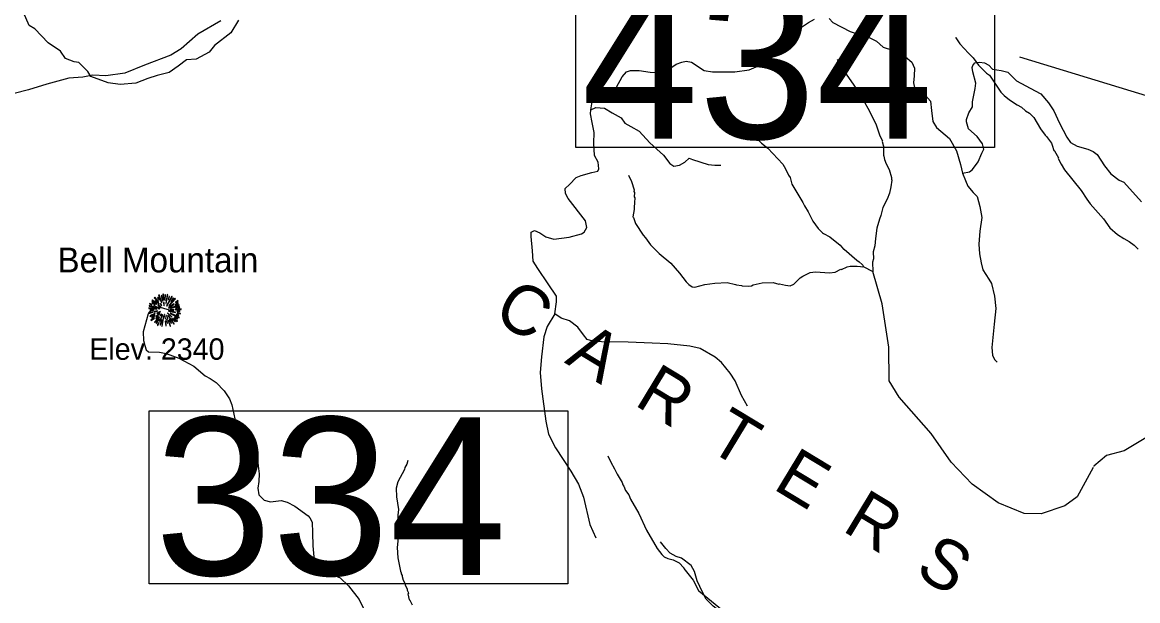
# Model space of a CAD drawing. Extents: x 1248089 to 1457196, y 820910 to 988753.
# Drawn here: x 1362309 to 1372209, y 954301 to 959435 of the extents above; entities that cross this region are included whole.
import ezdxf

# ---------------------------------------------------------------- set-up
doc = ezdxf.new("R2010")
doc.units = 0
for name, color, linetype in [('Exist Geographical Mountain Summit CELL', 7, 'Continuous'), ('Exist Geographical Mountain Summit Elevation Number Label', 7, 'Continuous'), ('Exist Geographical Mountain Summit Label', 7, 'Continuous'), ('Exist Hydrographic Creek Single Shore', 7, 'Continuous'), ('Exist Hydrographic Misc Water Feature', 7, 'Continuous'), ('Exist Road Non-System Type 51', 7, 'Continuous'), ('Exist Road Secondary Structure Standard Bridge Number Label', 7, 'Continuous'), ('Exist Road Secondary Type 51 Attributed', 7, 'Continuous')]:
    doc.layers.add(name, color=color, linetype=linetype)

msp = doc.modelspace()

# ---------------------------------------------------------------- linework, layer by layer
at = {"layer": 'Exist Geographical Mountain Summit CELL'}
for points in [[(1363437.3, 956934.9), (1363459.7, 956926.3), (1363460.9, 956929.2), (1363438.7, 956940.1)], [(1363459.1, 956945.9), (1363484.8, 956929.5), (1363487, 956932.1), (1363461.9, 956949.8)], [(1363460.1, 956964.7), (1363499.7, 956934.2), (1363501.9, 956936.4), (1363463.8, 956969.2)], [(1363480.5, 956989.5), (1363516.4, 956952), (1363519.8, 956954.6), (1363484.5, 956994.2)], [(1363488.4, 956961.8), (1363521.2, 956932.8), (1363523.4, 956934.9), (1363491.4, 956966.9)], [(1363508.1, 956990.9), (1363523.7, 956969.2), (1363525.5, 956970.6), (1363512.1, 956994.9)], [(1363512.1, 956923.3), (1363537.2, 956904.4), (1363539.3, 956907.3), (1363514.6, 956926.6)], [(1363519, 957012.8), (1363545.2, 956945.9), (1363548.1, 956946.9), (1363524.1, 957015.3)], [(1363531.7, 956936.4), (1363545.6, 956920), (1363547.7, 956922.2), (1363535, 956939.4)], [(1363552.8, 956960.8), (1363555.3, 956961.5), (1363546.3, 957009.4), (1363541.9, 957008.4)], [(1363557.5, 957022.2), (1363561.6, 956970.2), (1363564.8, 956970.6), (1363563.4, 957023.3)], [(1363563, 956948.8), (1363564.4, 956919.7), (1363567, 956920), (1363567, 956949.1)], [(1363573.6, 956968.1), (1363577.5, 956968.1), (1363581.1, 957015.3), (1363575.7, 957015.3)], [(1363585.5, 956939.7), (1363600.4, 957016.7), (1363594.9, 957018.5), (1363582.2, 956940.4)], [(1363588.8, 956917.9), (1363591.7, 956916.1), (1363640.4, 957000.7), (1363634.9, 957004.4)], [(1363603.3, 956974.9), (1363606.6, 956973.8), (1363616, 957000.7), (1363611.3, 957002.5)], [(1363606.6, 956899.3), (1363608.4, 956896.8), (1363657.1, 956932.8), (1363653.9, 956937.2)], [(1363609.8, 956919.3), (1363612, 956917.2), (1363667.6, 956981.4), (1363663.6, 956986.2)], [(1363623.6, 956896.5), (1363624.7, 956894.2), (1363702.9, 956922.9), (1363701.1, 956927.7)], [(1363647.3, 956990.9), (1363626.2, 956957.5), (1363629.1, 956956.4), (1363651.6, 956987.7)], [(1363667.6, 956924.5), (1363695.2, 956939.4), (1363692.3, 956944.4), (1363666.2, 956927)], [(1363667.6, 956947.3), (1363669.5, 956944.8), (1363692.3, 956961.1), (1363688.7, 956964.7)], [(1363430.3, 956856.9), (1363431.7, 956851.7), (1363467.8, 956862.3), (1363465.6, 956865.5)], [(1363431.7, 956894.6), (1363503.7, 956887.7), (1363504.1, 956890.6), (1363431.7, 956899.7)], [(1363434.3, 956915.7), (1363475.8, 956906.2), (1363476.9, 956909.5), (1363435.5, 956920.4)], [(1363440.1, 956829.2), (1363442.7, 956824.5), (1363488.1, 956844.5), (1363486.6, 956849.2)], [(1363443.8, 956877.2), (1363473.5, 956878.6), (1363473.5, 956882.2), (1363442.7, 956882.2)], [(1363457.6, 956813.2), (1363486.6, 956829.9), (1363484.5, 956833.6), (1363455.4, 956818.3)], [(1363475.8, 956917.9), (1363506.3, 956905.9), (1363507.4, 956908), (1363478, 956921.9)], [(1363476.2, 956868.1), (1363477.2, 956863.4), (1363510.3, 956871.8), (1363509.6, 956875.4)], [(1363493.9, 956822.7), (1363496.8, 956819), (1363531.3, 956847.4), (1363529.5, 956849.9)], [(1363503.7, 956853.9), (1363505.9, 956849.2), (1363534.7, 956864.4), (1363533.6, 956867.7)], [(1363512.4, 956893.5), (1363529.5, 956891.3), (1363529.9, 956893.5), (1363513.2, 956897.9)], [(1363525.5, 956782.7), (1363529.9, 956780.9), (1363556.5, 956839.4), (1363553.9, 956840.2)], [(1363532.5, 956832.1), (1363535.7, 956829.2), (1363545.9, 956845.6), (1363544, 956847)], [(1363547, 956737.3), (1363551.7, 956736.2), (1363564.4, 956825.5), (1363561.2, 956826.3)], [(1363572.4, 956841.2), (1363576.4, 956804.2), (1363580.8, 956804.5), (1363575.7, 956842)], [(1363588.5, 956832.5), (1363597.1, 956802.7), (1363601.1, 956804.5), (1363590.6, 956833.6)], [(1363596.8, 956852.8), (1363635.3, 956817.6), (1363637.8, 956821.9), (1363598.6, 956855.1)], [(1363602.9, 956830.3), (1363653.5, 956755.4), (1363657.1, 956758.3), (1363605.5, 956831.4)], [(1363608, 956869.9), (1363668.7, 956858), (1363669.8, 956862.3), (1363609.1, 956873.6)], [(1363621.8, 956850.3), (1363700, 956812.1), (1363701.8, 956817.6), (1363623.3, 956853.2)], [(1363622.6, 956883.8), (1363622.6, 956880.8), (1363652.7, 956880.8), (1363653.5, 956885.9)], [(1363665.8, 956882.6), (1363718.2, 956885.9), (1363718.5, 956890.6), (1363666.2, 956885.9)], [(1363669.5, 956896.5), (1363706.2, 956903), (1363704.7, 956908.4), (1363668, 956898.7)], [(1363675.3, 956840.2), (1363696.3, 956832.1), (1363698.1, 956836.5), (1363676.7, 956843.4)], [(1363680.7, 956870.7), (1363707.2, 956868.4), (1363707.2, 956872.8), (1363681.1, 956873.9)], [(1363684.8, 956853.5), (1363713, 956846.3), (1363713.8, 956851.7), (1363685.8, 956858)], [(1363451.4, 956792.5), (1363454.3, 956788.5), (1363482.7, 956809.6), (1363480.1, 956812.8)], [(1363482.3, 956772.9), (1363485.2, 956770.3), (1363525.9, 956818), (1363523, 956820.1)], [(1363497.6, 956804.2), (1363516.8, 956822.3), (1363513.5, 956824.5), (1363493.2, 956807.4)], [(1363522.3, 956804.2), (1363497.2, 956764.9), (1363500.4, 956762.4), (1363526.3, 956801.9)], [(1363507.4, 956745.6), (1363512.1, 956742.8), (1363523, 956767.4), (1363519.8, 956769.6)], [(1363537.2, 956747.5), (1363549.2, 956790.3), (1363545.6, 956790.7), (1363532.8, 956748.5)], [(1363578.6, 956782.7), (1363582.2, 956740.2), (1363586.2, 956741.2), (1363582.9, 956782.7)], [(1363598.2, 956766), (1363592.8, 956795.8), (1363589.5, 956795.8), (1363593.9, 956764.9)], [(1363602.9, 956787.4), (1363620.4, 956737.6), (1363624.7, 956739.4), (1363605.9, 956788.2)], [(1363613.4, 956793.2), (1363629.5, 956763.8), (1363633.5, 956766), (1363617.2, 956794.7)], [(1363635.3, 956804.5), (1363665.4, 956775.4), (1363668.7, 956778), (1363637.5, 956807)], [(1363652, 956805.2), (1363682.5, 956779.4), (1363685.8, 956783), (1363653.9, 956807.8)], [(1363661.1, 956816.2), (1363686.2, 956803.1), (1363688.7, 956806.7), (1363663.3, 956820.1)]]:
    msp.add_lwpolyline(points, close=True, dxfattribs=at)
at = {"layer": 'Exist Hydrographic Creek Single Shore'}
for points in [[(1364227, 959454.4), (1364161.3, 959341.8), (1364016.3, 959230.6), (1363966.3, 959171.2), (1363853.8, 959108.6), (1363766.3, 959102.4), (1363691.3, 959046.1), (1363613.2, 958989.8), (1363507, 958961.7), (1363422.6, 958936.6), (1363316.4, 958896), (1363178.9, 958883.5), (1363072.6, 958899.1), (1362916.4, 958955.4), (1362891.4, 958999.2), (1362810.2, 959077.4), (1362769.5, 959083.6), (1362691.4, 959114.9), (1362647.7, 959180.5), (1362538.3, 959252.5), (1362419.6, 959377.5), (1362369.6, 959405.7), (1362319.6, 959521.4)], [(1371812.9, 955482), (1371671.8, 955221.9), (1371561.8, 955142), (1371351.8, 955070.8), (1371201.8, 955073.8), (1370970.8, 955170.3), (1370740.8, 955335.8), (1370552.7, 955530), (1370375.8, 955786.4), (1370090.8, 956107.2), (1370001.8, 956253.5), (1370000.7, 956552.3), (1369941.8, 956937.6), (1369858.7, 957224.3)], [(1368571.7, 954174.5), (1368314, 954384.8)]]:
    msp.add_lwpolyline(points, dxfattribs=at)
at = {"layer": 'Exist Hydrographic Misc Water Feature'}
for points in [[(1370592.1, 959304.4), (1370593.9, 959296.3), (1370630.8, 959245.6), (1370706.9, 959159.9), (1370748.1, 959119), (1370794.7, 959055.9), (1370867.1, 958984), (1370892.7, 958965.7), (1370977.5, 958841), (1370995.5, 958815.4), (1371024.8, 958784.7), (1371069.9, 958745.8), (1371138.1, 958702.7), (1371178.6, 958683.3), (1371213.8, 958650.5), (1371249.4, 958629.7), (1371286.5, 958588.9), (1371346.4, 958489.5), (1371387.2, 958434.7), (1371400.9, 958422.4), (1371443.6, 958361.4), (1371449.5, 958344.4)], [(1369541.6, 959104), (1369557.2, 959083.7), (1369628.7, 958966.1), (1369682.9, 958884.9), (1369725.6, 958823.9), (1369754.7, 958788.8), (1369771.9, 958746.9), (1369829.7, 958645.6), (1369887, 958524.3), (1369921, 958427.6), (1369944, 958383.1), (1369942.3, 958377.3), (1369954.7, 958322.8), (1369952.6, 958314.9), (1369953.2, 958254.9), (1369957.1, 958246.9), (1369960.5, 958218.8), (1369975.5, 958178.4), (1370002.5, 958129.8), (1370024.9, 958057.3), (1370024.6, 958043.4), (1370028.4, 958033.2), (1370019.1, 957973.4), (1370005.9, 957917.8), (1369984.8, 957866.3), (1369947.1, 957791.1), (1369929.6, 957719.5), (1369916.9, 957687.8), (1369895.1, 957608.3), (1369881.2, 957516.7), (1369875.7, 957450.4), (1369862.5, 957397), (1369863.3, 957337), (1369856.6, 957305.2), (1369858.7, 957224.3)], [(1368537.8, 958650.6), (1368632, 958570.5), (1368698.7, 958509), (1368769.6, 958457.5), (1368871.5, 958363.1), (1368926.6, 958317.9), (1369059.5, 958175), (1369084.6, 958134.4), (1369109.4, 958077.9), (1369124.9, 958057.5), (1369139.6, 957997.2), (1369238.1, 957835), (1369251.4, 957804.8), (1369284.3, 957754), (1369326.4, 957669), (1369373.1, 957604), (1369410.2, 957567.2), (1369420.1, 957561), (1369477.5, 957529.7), (1369567.9, 957457.6), (1369599.2, 957423), (1369605.1, 957422.9), (1369715, 957324.3), (1369736.6, 957309.9), (1369764.1, 957285.3), (1369770, 957279.1), (1369773.8, 957267.1)], [(1371449.5, 958344.4), (1371466.2, 958296.9), (1371470.8, 958294.4), (1371504.8, 958232.1), (1371504.6, 958226.4), (1371529.5, 958175.5), (1371558.5, 958126.9), (1371708.5, 957943.5), (1371756.8, 957864.4), (1371787.9, 957823.7), (1371907, 957691.1), (1371963.3, 957611.8), (1372029.9, 957552.4), (1372085.2, 957515.1), (1372132.7, 957490), (1372177.9, 957457), (1372213.2, 957420.3)], [(1367689.3, 958077.8), (1367716.1, 958021.2), (1367738.5, 957948.7), (1367738.1, 957932.7), (1367742, 957924.6), (1367741.1, 957884.6), (1367745, 957876.5), (1367742.1, 957836.7), (1367743.7, 957820.6), (1367739.3, 957804.7), (1367738.7, 957772.7), (1367729.3, 957708.9), (1367734.4, 957702.7), (1367751.9, 957648.4), (1367819.7, 957544.9), (1367839.2, 957522.5), (1367883.9, 957459.5), (1367962.1, 957381.7), (1368065.4, 957297.5), (1368143.1, 957209.4), (1368200.7, 957132.4), (1368224.2, 957107.9), (1368255.8, 957087.2), (1368279.7, 957084.6), (1368368.2, 957106.7), (1368456.5, 957120.7), (1368564.7, 957126.3), (1368640.2, 957108.5), (1368648.1, 957104.4), (1368692, 957099.4), (1368700, 957095.2), (1368755.9, 957094), (1368780, 957097.4), (1368796.2, 957105), (1368876.5, 957123.3), (1368972.6, 957126.8), (1369024.3, 957111.9), (1369030.2, 957113.3), (1369082.5, 957100.7), (1369123.9, 957095.7), (1369156.3, 957111), (1369213.4, 957165.6), (1369237.8, 957183.2), (1369302.5, 957213.7), (1369350.7, 957220.6), (1369472.5, 957212.2), (1369522.7, 957216.7), (1369575.2, 957243.5), (1369580.1, 957241.9), (1369631.7, 957264.3), (1369655.7, 957269.7), (1369719.8, 957270.3), (1369749.8, 957267.6), (1369763.6, 957263.3), (1369773.8, 957267.1)], [(1369773.8, 957267.1), (1369858.7, 957224.3)], [(1373019.5, 955603.7), (1373014.8, 955608.5), (1372727.8, 955834.3), (1372595.9, 955869.8), (1372368.8, 955798.8), (1372089.8, 955630.4), (1371930.8, 955591), (1371819.9, 955494.7), (1371818.4, 955492.1)], [(1365730.1, 955546.1), (1365721.5, 955514.3), (1365704.8, 955482.7), (1365700.5, 955466.8), (1365642.1, 955356.1), (1365628.8, 955300.5), (1365629.5, 955222.6), (1365648.7, 955112), (1365641.6, 955060.2), (1365640.1, 954900.2), (1365643.9, 954892.1), (1365642.6, 954828.2), (1365637.3, 954772.4), (1365643.3, 954680.2), (1365664.8, 954563.7), (1365672.4, 954547.5), (1365672.3, 954539.6), (1365679.9, 954523.4), (1365679.8, 954515.4), (1365691.1, 954483.1), (1365706.3, 954450.8), (1365706.1, 954442.8), (1365725.3, 954402.4), (1365725.1, 954394.4), (1365732.8, 954378.2), (1365736.5, 954366.2), (1365732.4, 954362.3), (1365743.2, 954310), (1365748.8, 954306.5), (1365770.3, 954265.4)], [(1367507.1, 955586.2), (1367533.9, 955529.6), (1367566.7, 955472.9), (1367587.6, 955424.4), (1367632, 955351.4), (1367639.5, 955329.3), (1367649.3, 955319), (1367664.4, 955278.7), (1367691.7, 955242.1), (1367706.7, 955201.8), (1367780, 955076.1), (1367850.8, 954926.6), (1367945.2, 954764.5), (1367986.1, 954711.6), (1368007.6, 954691.2), (1368039.2, 954674.4), (1368087.1, 954665.3), (1368132.5, 954640.3), (1368140.4, 954636.1), (1368181.5, 954593.2), (1368181.4, 954587.2), (1368262.8, 954482), (1368314, 954384.8)]]:
    msp.add_lwpolyline(points, dxfattribs=at)
at = {"layer": 'Exist Road Non-System Type 51'}
for points in [[(1367354.2, 958659.6), (1367367.4, 958728.9), (1367387.2, 958775.2), (1367446.6, 958795), (1367515.9, 958808.2), (1367581.9, 958861), (1367634.7, 958950.2), (1367671, 958996.4), (1367707.3, 959006.3), (1367783.2, 959006.3), (1367882.2, 958993.1), (1367944.9, 958989.8), (1368020.8, 959003), (1368113.2, 959062.5), (1368162.7, 959082.3), (1368202.3, 959088.9), (1368248.5, 959082.3), (1368360.7, 959006.3), (1368436.6, 958996.4), (1368529, 958996.4), (1368634.6, 958996.4), (1368760, 959012.9), (1368865.6, 959059.2), (1368931.6, 959105.4), (1369037.2, 959197.9), (1369136.2, 959287), (1369235.2, 959399.3), (1369288, 959432.3), (1369340.8, 959462.1)], [(1369469.5, 959468.7), (1369502.5, 959432.3), (1369657.6, 959353.1), (1369756.6, 959320.1), (1369832.5, 959296.9), (1369891.9, 959267.2), (1369951.3, 959214.4), (1370033.8, 959188), (1370149.4, 959128.5), (1370205.5, 959082.3), (1370228.6, 959029.4), (1370225.3, 958960.1), (1370218.7, 958897.3), (1370231.9, 958841.2), (1370324.3, 958785.1), (1370370.5, 958735.5), (1370380.4, 958653), (1370390.3, 958553.9), (1370423.3, 958501), (1370538.8, 958405.3), (1370601.5, 958293), (1370637.8, 958174.1), (1370654.3, 958094.8)], [(1370654.3, 958094.8), (1370717, 958108.1), (1370743.4, 958127.9), (1370792.9, 958197.2), (1370825.9, 958273.2), (1370842.4, 958309.5), (1370832.5, 958355.7), (1370783, 958421.8), (1370707.1, 958491.1), (1370690.6, 958550.6), (1370690.6, 958573.7), (1370710.4, 958633.1), (1370743.4, 958686), (1370743.4, 958728.9), (1370753.3, 958788.4), (1370766.5, 958847.8), (1370773.1, 958894), (1370746.7, 958996.4), (1370740.1, 959032.7), (1370746.7, 959052.6), (1370763.2, 959075.7), (1370806.1, 959082.3), (1370849, 959075.7), (1370888.6, 959055.9), (1370921.6, 959019.5), (1370997.5, 959006.3), (1371056.9, 958993.1), (1371132.8, 958917.2), (1371297.8, 958828), (1371350.6, 958801.6), (1371416.6, 958719), (1371466.1, 958649.7), (1371515.6, 958540.7), (1371581.6, 958415.2), (1371611.3, 958369), (1371670.7, 958335.9), (1371766.4, 958309.5), (1371812.6, 958289.7), (1371848.9, 958263.3), (1371914.9, 958160.9), (1371971, 958091.5), (1372043.6, 958035.4), (1372086.5, 958015.6), (1372241.6, 957840.6)], [(1367035.3, 956848), (1367050.6, 956955.5), (1367050.6, 957005), (1366978, 957114), (1366885.6, 957249.4), (1366842.7, 957315.5), (1366836.1, 957407.9), (1366826.2, 957533.4), (1366826.2, 957573.1), (1366855.9, 957586.3), (1366902.1, 957566.5), (1366954.9, 957530.1), (1367027.5, 957510.3), (1367162.8, 957526.8), (1367271.7, 957556.5), (1367294.8, 957573.1), (1367321.2, 957612.7), (1367308, 957672.1), (1367152.9, 957870.3), (1367129.8, 957916.5), (1367126.5, 957959.4), (1367166.1, 957995.8), (1367225.5, 958058.5), (1367268.4, 958075), (1367364.1, 958101.4), (1367416.9, 958114.7), (1367426.8, 958134.5), (1367420.2, 958193.9), (1367387.2, 958253.4), (1367380.6, 958362.3), (1367383.9, 958458.1), (1367367.4, 958547.3), (1367350.9, 958623.2), (1367354.2, 958659.6)], [(1367354.2, 958659.6), (1367400.4, 958679.4), (1367476.3, 958672.8), (1367545.6, 958633.1), (1367624.8, 958586.9), (1367657.8, 958540.7), (1367710.6, 958511), (1367783.2, 958468), (1367878.9, 958365.6), (1368001, 958256.7), (1368057.1, 958180.7), (1368093.4, 958157.6), (1368142.9, 958167.5), (1368189.1, 958193.9), (1368228.7, 958230.2), (1368258.4, 958217), (1368397, 958174.1), (1368456.4, 958167.5), (1368509.2, 958167.5)], [(1370654.3, 958094.8), (1370680.7, 958030.5), (1370700.5, 957980.9), (1370750, 957924.8), (1370783, 957888.4), (1370809.4, 957799.3), (1370825.9, 957703.5), (1370809.4, 957581.3), (1370799.5, 957465.7), (1370806.1, 957379.9), (1370819.3, 957300.6), (1370835.8, 957237.9), (1370888.6, 957155.3), (1370911.7, 957115.7), (1370938.1, 957003.4), (1370951.3, 956894.4), (1370934.8, 956755.7), (1370915, 956547.6), (1370921.6, 956481.6), (1370938.1, 956442), (1370961.2, 956418.8)], [(1363644.3, 956871.6), (1363535, 956902.9), (1363481.8, 956899.8), (1363453.7, 956887.3), (1363425.6, 956846.6), (1363381.9, 956687.1), (1363385, 956612.1), (1363397.5, 956565.2), (1363410, 956527.7), (1363428.7, 956508.9), (1363525.6, 956505.8), (1363585, 956496.4), (1363697.4, 956452.6), (1363831.8, 956383.8), (1363931.8, 956296.3), (1363975.5, 956274.4), (1364028.7, 956236.9), (1364100.5, 956164.9), (1364147.4, 956093), (1364169.3, 956039.9), (1364194.3, 955914.8), (1364278.6, 955745.9), (1364384.2, 955594.1), (1364396.7, 955556.5), (1364403, 955497.1), (1364412.4, 955428.3), (1364409.2, 955359.5), (1364399.9, 955300.1), (1364409.2, 955240.7), (1364456.1, 955193.8), (1364512.4, 955178.2), (1364606.1, 955190.7), (1364659.2, 955175), (1364728, 955140.6), (1364846.2, 955054.2), (1364861.8, 955035.4), (1364880.6, 954997.9), (1364883.7, 954904.1), (1364886.8, 954788.4), (1364896.2, 954691.5), (1364911.8, 954635.2), (1364939.9, 954594.5), (1364983.7, 954572.7), (1365030.5, 954547.6), (1365130.5, 954503.9), (1365205.5, 954431.9), (1365299.3, 954313.1), (1365364.7, 954179.6)], [(1367035.3, 956848), (1366968.7, 956735.8), (1366937.1, 956644.6), (1366916.1, 956465.7), (1366905.6, 956325.4), (1366916.1, 956181.6), (1366954.7, 955894), (1366979.2, 955778.3), (1367042.3, 955659), (1367179, 955452.1), (1367245.6, 955336.4), (1367291.1, 955220.6), (1367347.2, 954978.6), (1367399.8, 954859.4)], [(1368745.6, 956027.3), (1368693, 956122), (1368636.9, 956251.8), (1368591.4, 956321.9), (1368514.3, 956416.6), (1368458.2, 956462.2), (1368325, 956539.4), (1368233.9, 956560.4), (1368037.6, 956581.5), (1367900.9, 956588.5), (1367687.2, 956595.5), (1367448.8, 956599), (1367371.7, 956606), (1367322.7, 956620), (1367291.1, 956662.1), (1367238.5, 956728.8), (1367164.9, 956784.9), (1367091.3, 956809.4), (1367035.3, 956848)], [(1368934.2, 953214.1), (1368960.7, 953292.3), (1368970.8, 953347), (1368968.8, 953430), (1368966.7, 953494.8), (1368960.7, 953577.8), (1368914.2, 953664.8), (1368841.3, 953794.4), (1368750.1, 953941), (1368632.8, 954100.9), (1368440.6, 954252.7), (1368377.9, 954313.5), (1368345.5, 954376.2), (1368299, 954477.5), (1368274.7, 954560.5), (1368244.4, 954613.1), (1368161.4, 954679.9), (1368111.3, 954694.7), (1368060.7, 954723.1), (1368022.3, 954763.6), (1367973.7, 954824.3)]]:
    msp.add_lwpolyline(points, dxfattribs=at)
at = {"layer": 'Exist Road Secondary Structure Standard Bridge Number Label'}
msp.add_line((1374410.8, 958134.8), (1371163.8, 959126), dxfattribs=at)
for points in [[(1367221, 959860), (1370936.9, 959860), (1370936.9, 958323.6), (1367221, 958323.6)], [(1363434.6, 955985.8), (1367150.5, 955985.8), (1367150.5, 954449.4), (1363434.6, 954449.4)]]:
    msp.add_lwpolyline(points, close=True, dxfattribs=at)
at = {"layer": 'Exist Road Secondary Type 51 Attributed'}
msp.add_lwpolyline([(1364070.8, 959449.8), (1363866.5, 959329.7), (1363719, 959199), (1363627.1, 959143.4), (1363393.6, 959054.5), (1363219.5, 958984.3), (1363050.2, 958960.1), (1362936.5, 958967.4), (1362846.6, 958947.6), (1362722.3, 958940.1), (1362527.8, 958885.1), (1362364.1, 958834.5), (1362105.4, 958771)], dxfattribs=at)

# ---------------------------------------------------------------- texts
at = {"layer": 'Exist Geographical Mountain Summit Elevation Number Label'}
msp.add_text('Elev. 2340', height=190, dxfattribs=at).set_placement((1362903.2, 956439.7))
at = {"layer": 'Exist Geographical Mountain Summit Label'}
msp.add_text('Bell Mountain', height=220, dxfattribs=at).set_placement((1362621.5, 957215.6))
msp.add_text('C  A  R  T  E  R  S', height=440, rotation=328.82018, dxfattribs=at).set_placement((1366471, 956806.7))
at = {"layer": 'Exist Road Secondary Structure Standard Bridge Number Label'}
for s, p in [('434', (1367271.1, 958402.7)), ('334', (1363484.8, 954528.5))]:
    msp.add_text(s, height=1400, dxfattribs=at).set_placement(p)

doc.saveas('drawing.dxf')
